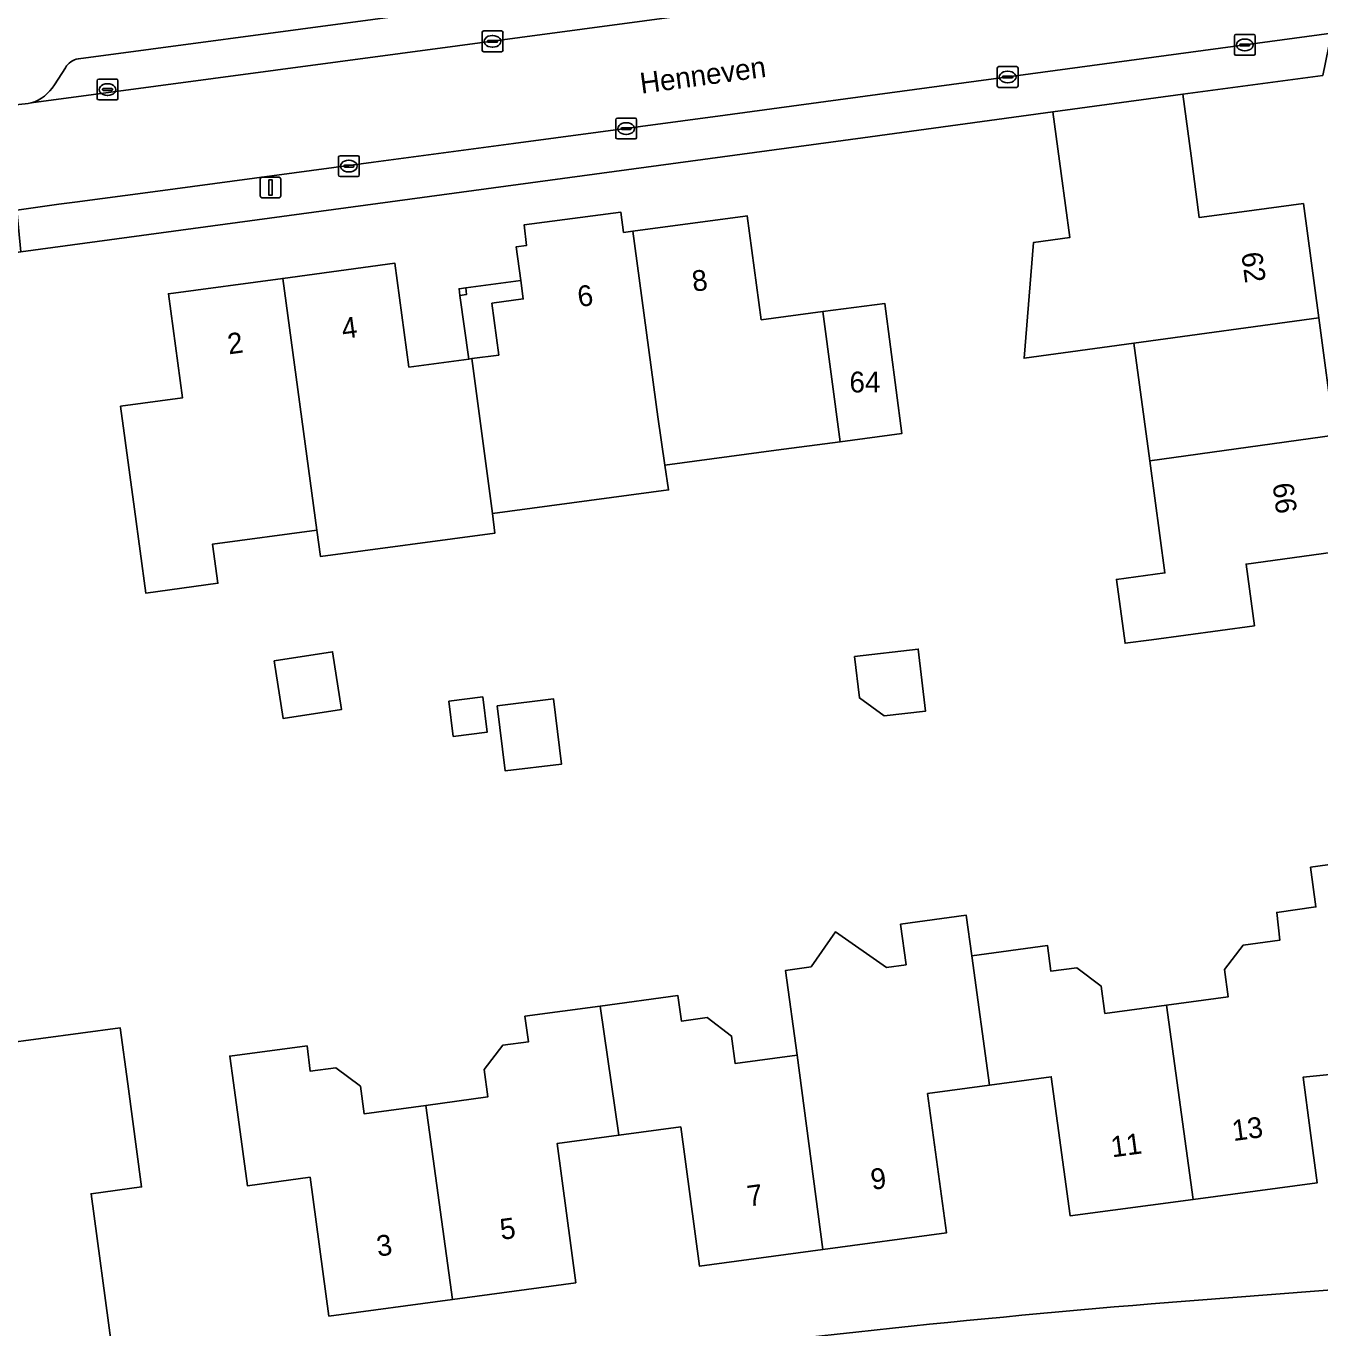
# Model space of a CAD drawing. Extents: x 163426 to 164192, y 380329 to 381641.
# Drawn here: x 163541.3 to 163603.5, y 380923.7 to 380986.3 of the extents above; entities that cross this region are included whole.
import ezdxf

# ---------------------------------------------------------------- set-up
doc = ezdxf.new("R2010")
doc.units = 0
for name, color, linetype in [('IMGEO_Erf', 7, 'Continuous'), ('IMGEO_Kolk', 7, 'Continuous'), ('IMGEO_Lichtmast', 7, 'Continuous'), ('IMGEO_Muur', 7, 'Continuous'), ('IMGEO_Openbare_ruimte_label', 7, 'Continuous'), ('IMGEO_Pand', 7, 'Continuous'), ('IMGEO_Pand_nummerreeks', 7, 'Continuous'), ('IMGEO_Pand_overbouw', 7, 'Continuous'), ('IMGEO_Parkeervlak_open', 7, 'Continuous'), ('IMGEO_Rijbaan_lokaal_open', 7, 'Continuous'), ('IMGEO_Voetpad_open', 7, 'Continuous')]:
    doc.layers.add(name, color=color, linetype=linetype)

msp = doc.modelspace()

# ---------------------------------------------------------------- linework, layer by layer
at = {"layer": 'IMGEO_Erf'}
for points in [[(163603.654, 380983.906), (163596.929, 380982.994), (163597.32, 380980.03), (163597.71, 380977.07), (163599.757, 380977.344), (163602.72, 380977.74), (163603.462, 380972.248), (163604.225, 380966.6)], [(163604.97, 380961.09), (163599.97, 380960.4), (163600.37, 380957.43), (163595.416, 380956.76), (163594.148, 380956.588), (163593.732, 380959.66), (163596.061, 380959.975), (163595.332, 380965.365), (163594.567, 380971.024), (163589.289, 380970.298), (163589.751, 380975.871), (163591.497, 380976.108), (163591.08, 380979.19), (163590.68, 380982.146), (163581.54, 380980.906), (163541.047, 380975.415), (163537.715, 380974.963), (163536.724, 380974.803)], [(163489.42, 380950.25), (163499.53, 380951.59), (163500, 380948.133), (163500.187, 380946.757), (163514.34, 380948.68), (163513.417, 380955.583), (163511, 380955.26), (163509.99, 380962.9), (163517.64, 380963.94), (163517.95, 380961.54), (163525.24, 380962.5), (163525.906, 380957.545), (163529.01, 380934.45), (163538.34, 380935.69), (163538.17, 380937.06), (163545.828, 380938.083), (163546.188, 380935.391), (163546.85, 380930.435), (163544.426, 380930.112), (163545.4, 380922.82)], [(163604.48, 380935.89), (163602.705, 380935.714), (163603.05, 380933.156), (163603.39, 380930.64), (163597.428, 380929.837), (163591.51, 380929.04), (163590.599, 380935.734), (163587.627, 380935.329), (163584.649, 380934.924), (163585.56, 380928.23), (163579.62, 380927.43), (163573.68, 380926.63), (163572.78, 380933.324), (163569.807, 380932.924), (163566.83, 380932.524), (163567.73, 380925.83), (163561.811, 380925.027), (163555.86, 380924.22), (163554.957, 380930.901), (163551.938, 380930.493), (163551.268, 380935.448), (163551.095, 380936.728), (163554.809, 380937.218), (163554.96, 380936.003), (163556.194, 380936.17), (163557.376, 380935.276), (163557.554, 380933.959), (163560.525, 380934.361), (163563.497, 380934.763), (163563.319, 380936.08), (163564.22, 380937.254), (163565.459, 380937.421), (163565.288, 380938.646), (163568.907, 380939.135), (163572.645, 380939.641), (163572.811, 380938.414), (163574.047, 380938.581), (163575.226, 380937.69), (163575.404, 380936.373), (163578.376, 380936.775), (163577.825, 380940.852), (163579.048, 380941.018), (163580.217, 380942.702), (163582.672, 380940.997), (163583.614, 380941.125), (163583.352, 380943.072), (163586.51, 380943.503), (163586.777, 380941.552), (163590.417, 380942.044), (163590.583, 380940.815), (163591.825, 380940.982), (163592.996, 380940.099), (163593.174, 380938.782), (163596.146, 380939.184), (163599.108, 380939.585), (163598.93, 380940.902), (163599.823, 380942.063), (163601.587, 380942.301), (163601.439, 380943.645), (163603.322, 380943.903), (163603.07, 380945.814), (163608.317, 380946.547)], [(163595.406, 380924.812), (163607.182, 380925.725)]]:
    msp.add_lwpolyline(points, dxfattribs=at)
for points in [[(163545.843, 380967.989), (163548.825, 380968.397), (163548.14, 380973.4), (163553.64, 380974.141), (163559.033, 380974.868), (163559.709, 380969.877), (163562.586, 380970.259), (163562.731, 380970.279), (163564.027, 380970.451), (163563.701, 380972.944), (163565.204, 380973.149), (163565.086, 380974.043), (163564.873, 380975.665), (163565.369, 380975.73), (163565.249, 380976.709), (163569.905, 380977.321), (163570.032, 380976.349), (163570.471, 380976.408), (163575.885, 380977.139), (163575.97, 380977.15), (163576.65, 380972.15), (163579.617, 380972.545), (163582.59, 380972.94), (163583.415, 380966.682), (163580.442, 380966.283), (163577.366, 380965.871), (163572.019, 380965.155), (163572.196, 380963.965), (163563.72, 380962.838), (163563.846, 380961.892), (163555.453, 380960.766), (163555.282, 380962.031), (163550.267, 380961.356), (163550.521, 380959.473), (163547.052, 380959.006), (163546.51, 380963.034)], [(163562.124, 380973.639), (163562.44, 380973.679), (163562.48, 380973.366), (163562.164, 380973.325)], [(163553.23, 380955.742), (163556.034, 380956.184), (163556.471, 380953.41), (163553.668, 380952.968)], [(163581.138, 380955.949), (163584.199, 380956.306), (163584.547, 380953.322), (163582.561, 380953.09), (163581.37, 380953.962)], [(163561.631, 380953.805), (163563.262, 380954.004), (163563.47, 380952.306), (163561.839, 380952.106)], [(163563.954, 380953.581), (163566.668, 380953.913), (163567.052, 380950.778), (163564.337, 380950.447)]]:
    msp.add_lwpolyline(points, close=True, dxfattribs=at)
msp.add_arc((163640.338, 380379.091), 547.567, 94.70683, 97.69477, dxfattribs=at)
at = {"layer": 'IMGEO_Kolk'}
for p, q in [((163563.231, 380985.116), (163563.231, 380985.968)), ((163563.306, 380986.042), (163564.158, 380986.042)), ((163564.232, 380985.968), (163564.232, 380985.116)), ((163599.48, 380985.871), (163600.332, 380985.871)), ((163563.49, 380985.536), (163563.49, 380985.548)), ((163563.928, 380985.499), (163563.53, 380985.499)), ((163563.533, 380985.585), (163563.931, 380985.585)), ((163563.742, 380985.262), (163563.717, 380985.262)), ((163563.719, 380985.822), (163563.744, 380985.822)), ((163563.974, 380985.548), (163563.974, 380985.536)), ((163599.405, 380984.945), (163599.405, 380985.797)), ((163599.664, 380985.365), (163599.664, 380985.377)), ((163600.102, 380985.328), (163599.704, 380985.328)), ((163599.707, 380985.414), (163600.105, 380985.414)), ((163599.893, 380985.651), (163599.918, 380985.651)), ((163600.148, 380985.377), (163600.148, 380985.365)), ((163600.406, 380985.797), (163600.406, 380984.945)), ((163564.158, 380985.042), (163563.306, 380985.042)), ((163600.332, 380984.871), (163599.48, 380984.871)), ((163599.916, 380985.091), (163599.891, 380985.091)), ((163588, 380983.403), (163588, 380984.255)), ((163588.075, 380984.329), (163588.927, 380984.329)), ((163588.488, 380984.109), (163588.513, 380984.109)), ((163589.001, 380984.255), (163589.001, 380983.403)), ((163544.716, 380982.798), (163544.716, 380983.65)), ((163544.791, 380983.724), (163545.643, 380983.724)), ((163545.204, 380983.504), (163545.229, 380983.504)), ((163545.717, 380983.65), (163545.717, 380982.798)), ((163588.259, 380983.823), (163588.259, 380983.835)), ((163588.697, 380983.786), (163588.299, 380983.786)), ((163588.302, 380983.872), (163588.7, 380983.872)), ((163588.511, 380983.549), (163588.486, 380983.549)), ((163588.743, 380983.835), (163588.743, 380983.823)), ((163544.975, 380983.218), (163544.975, 380983.23)), ((163545.413, 380983.181), (163545.015, 380983.181)), ((163545.018, 380983.267), (163545.416, 380983.267)), ((163545.227, 380982.944), (163545.202, 380982.944)), ((163545.459, 380983.23), (163545.459, 380983.218)), ((163588.927, 380983.329), (163588.075, 380983.329)), ((163545.643, 380982.724), (163544.791, 380982.724)), ((163569.658, 380980.92), (163569.658, 380981.772)), ((163569.733, 380981.846), (163570.585, 380981.846)), ((163570.146, 380981.626), (163570.171, 380981.626)), ((163570.659, 380981.772), (163570.659, 380980.92)), ((163569.917, 380981.34), (163569.917, 380981.352)), ((163570.355, 380981.303), (163569.957, 380981.303)), ((163569.96, 380981.389), (163570.358, 380981.389)), ((163570.169, 380981.066), (163570.144, 380981.066)), ((163570.401, 380981.352), (163570.401, 380981.34)), ((163570.585, 380980.846), (163569.733, 380980.846)), ((163556.321, 380979.115), (163556.321, 380979.967)), ((163556.396, 380980.041), (163557.248, 380980.041)), ((163556.809, 380979.821), (163556.834, 380979.821)), ((163557.322, 380979.967), (163557.322, 380979.115)), ((163557.248, 380979.041), (163556.396, 380979.041)), ((163556.58, 380979.535), (163556.58, 380979.547)), ((163557.018, 380979.498), (163556.62, 380979.498)), ((163556.623, 380979.584), (163557.021, 380979.584)), ((163556.832, 380979.261), (163556.807, 380979.261)), ((163557.064, 380979.547), (163557.064, 380979.535))]:
    msp.add_line(p, q, dxfattribs=at)
for points in [[(163563.231, 380985.116), (163563.231, 380985.968)], [(163563.306, 380986.042), (163564.158, 380986.042)], [(163564.232, 380985.968), (163564.232, 380985.116)], [(163599.48, 380985.871), (163600.332, 380985.871)], [(163599.405, 380984.945), (163599.405, 380985.797)], [(163600.406, 380985.797), (163600.406, 380984.945)], [(163564.158, 380985.042), (163563.306, 380985.042)], [(163600.332, 380984.871), (163599.48, 380984.871)], [(163588, 380983.403), (163588, 380984.255)], [(163588.075, 380984.329), (163588.927, 380984.329)], [(163589.001, 380984.255), (163589.001, 380983.403)], [(163544.716, 380982.798), (163544.716, 380983.65)], [(163544.791, 380983.724), (163545.643, 380983.724)], [(163545.717, 380983.65), (163545.717, 380982.798)], [(163588.927, 380983.329), (163588.075, 380983.329)], [(163545.643, 380982.724), (163544.791, 380982.724)], [(163569.658, 380980.92), (163569.658, 380981.772)], [(163569.733, 380981.846), (163570.585, 380981.846)], [(163570.659, 380981.772), (163570.659, 380980.92)], [(163570.585, 380980.846), (163569.733, 380980.846)], [(163556.321, 380979.115), (163556.321, 380979.967)], [(163556.396, 380980.041), (163557.248, 380980.041)], [(163557.322, 380979.967), (163557.322, 380979.115)], [(163557.248, 380979.041), (163556.396, 380979.041)]]:
    msp.add_lwpolyline(points, dxfattribs=at)
for centre, radius, start, end in [((163563.308, 380985.966), 0.0765, 91.55205, 178.44795), ((163563.308, 380985.966), 0.0765, 91.55205, 178.44795), ((163564.156, 380985.966), 0.0765, 1.55205, 88.44795), ((163564.156, 380985.966), 0.0765, 1.55205, 88.44795), ((163599.482, 380985.795), 0.0765, 91.55205, 178.44795), ((163599.482, 380985.795), 0.0765, 91.55205, 178.44795), ((163600.33, 380985.795), 0.0765, 1.55205, 88.44795), ((163600.33, 380985.795), 0.0765, 1.55205, 88.44795), ((163563.53, 380985.545), 0.0403, 85.87752, 175.75265), ((163563.527, 380985.535), 0.0366, 178.93798, 274.71019), ((163563.931, 380985.542), 0.043, 264.86636, 352.45326), ((163563.935, 380985.547), 0.0386, 1.73085, 96.63898), ((163599.704, 380985.374), 0.0403, 85.87752, 175.75265), ((163599.701, 380985.364), 0.0366, 178.93798, 274.71019), ((163600.105, 380985.371), 0.043, 264.86636, 352.45326), ((163600.109, 380985.376), 0.0386, 1.73085, 96.63898), ((163563.308, 380985.118), 0.0765, 181.55205, 268.44795), ((163563.308, 380985.118), 0.0765, 181.55205, 268.44795), ((163564.156, 380985.118), 0.0765, 271.55205, 358.44795), ((163564.156, 380985.118), 0.0765, 271.55205, 358.44795), ((163599.482, 380984.947), 0.0765, 181.55205, 268.44795), ((163599.482, 380984.947), 0.0765, 181.55205, 268.44795), ((163600.33, 380984.947), 0.0765, 271.55205, 358.44795), ((163600.33, 380984.947), 0.0765, 271.55205, 358.44795), ((163588.077, 380984.253), 0.0765, 91.55205, 178.44795), ((163588.077, 380984.253), 0.0765, 91.55205, 178.44795), ((163588.925, 380984.253), 0.0765, 1.55205, 88.44795), ((163588.925, 380984.253), 0.0765, 1.55205, 88.44795), ((163544.793, 380983.648), 0.0765, 91.55205, 178.44795), ((163544.793, 380983.648), 0.0765, 91.55205, 178.44795), ((163545.641, 380983.648), 0.0765, 1.55205, 88.44795), ((163545.641, 380983.648), 0.0765, 1.55205, 88.44795), ((163588.077, 380983.405), 0.0765, 181.55205, 268.44795), ((163588.077, 380983.405), 0.0765, 181.55205, 268.44795), ((163588.299, 380983.832), 0.0403, 85.87752, 175.75265), ((163588.296, 380983.822), 0.0366, 178.93798, 274.71019), ((163588.7, 380983.829), 0.043, 264.86636, 352.45326), ((163588.704, 380983.834), 0.0386, 1.73085, 96.63898), ((163588.925, 380983.405), 0.0765, 271.55205, 358.44795), ((163588.925, 380983.405), 0.0765, 271.55205, 358.44795), ((163544.793, 380982.8), 0.0765, 181.55205, 268.44795), ((163544.793, 380982.8), 0.0765, 181.55205, 268.44795), ((163545.015, 380983.227), 0.0403, 85.87752, 175.75265), ((163545.012, 380983.217), 0.0366, 178.93798, 274.71019), ((163545.416, 380983.224), 0.043, 264.86636, 352.45326), ((163545.42, 380983.229), 0.0386, 1.73085, 96.63898), ((163545.641, 380982.8), 0.0765, 271.55205, 358.44795), ((163545.641, 380982.8), 0.0765, 271.55205, 358.44795), ((163569.735, 380981.77), 0.0765, 91.55205, 178.44795), ((163569.735, 380981.77), 0.0765, 91.55205, 178.44795), ((163570.583, 380981.77), 0.0765, 1.55205, 88.44795), ((163570.583, 380981.77), 0.0765, 1.55205, 88.44795), ((163569.735, 380980.922), 0.0765, 181.55205, 268.44795), ((163569.735, 380980.922), 0.0765, 181.55205, 268.44795), ((163569.957, 380981.349), 0.0403, 85.87752, 175.75265), ((163569.954, 380981.339), 0.0366, 178.93798, 274.71019), ((163570.358, 380981.346), 0.043, 264.86636, 352.45326), ((163570.362, 380981.351), 0.0386, 1.73085, 96.63898), ((163570.583, 380980.922), 0.0765, 271.55205, 358.44795), ((163570.583, 380980.922), 0.0765, 271.55205, 358.44795), ((163556.398, 380979.965), 0.0765, 91.55205, 178.44795), ((163556.398, 380979.965), 0.0765, 91.55205, 178.44795), ((163557.246, 380979.965), 0.0765, 1.55205, 88.44795), ((163557.246, 380979.965), 0.0765, 1.55205, 88.44795), ((163556.398, 380979.117), 0.0765, 181.55205, 268.44795), ((163556.398, 380979.117), 0.0765, 181.55205, 268.44795), ((163556.62, 380979.544), 0.0403, 85.87752, 175.75265), ((163556.617, 380979.534), 0.0366, 178.93798, 274.71019), ((163557.021, 380979.541), 0.043, 264.86636, 352.45326), ((163557.025, 380979.546), 0.0386, 1.73085, 96.63898), ((163557.246, 380979.117), 0.0765, 271.55205, 358.44795), ((163557.246, 380979.117), 0.0765, 271.55205, 358.44795)]:
    msp.add_arc(centre, radius, start, end, dxfattribs=at)
for centre, major_axis, ratio, start_param, end_param in [((163563.718, 380985.542), (-0.387, 0.002), 0.722429, 4.712389, 7.853982), ((163563.743, 380985.542), (-0.39, 0.002), 0.717154, 1.570796, 4.712389), ((163599.892, 380985.371), (-0.387, 0.002), 0.722429, 4.712389, 7.853982), ((163599.917, 380985.371), (-0.39, 0.002), 0.717154, 1.570796, 4.712389), ((163588.487, 380983.829), (-0.387, 0.002), 0.722429, 4.712389, 7.853982), ((163588.512, 380983.829), (-0.39, 0.002), 0.717154, 1.570796, 4.712389), ((163545.203, 380983.224), (-0.387, 0.002), 0.722429, 4.712389, 7.853982), ((163545.228, 380983.224), (-0.39, 0.002), 0.717154, 1.570796, 4.712389), ((163570.145, 380981.346), (-0.387, 0.002), 0.722429, 4.712389, 7.853982), ((163570.17, 380981.346), (-0.39, 0.002), 0.717154, 1.570796, 4.712389), ((163556.808, 380979.541), (-0.387, 0.002), 0.722429, 4.712389, 7.853982), ((163556.833, 380979.541), (-0.39, 0.002), 0.717154, 1.570796, 4.712389)]:
    msp.add_ellipse(centre, major_axis=major_axis, ratio=ratio, start_param=start_param, end_param=end_param, dxfattribs=at)
at = {"layer": 'IMGEO_Lichtmast'}
for p, q in [((163552.657, 380979.012), (163553.447, 380979.012)), ((163553.447, 380979.012), (163552.657, 380979.012)), ((163552.557, 380978.112), (163552.557, 380978.912)), ((163552.557, 380978.912), (163552.557, 380978.112)), ((163553.547, 380978.912), (163553.547, 380978.112)), ((163553.547, 380978.112), (163553.547, 380978.912)), ((163553.447, 380978.012), (163552.657, 380978.012)), ((163552.657, 380978.012), (163553.447, 380978.012))]:
    msp.add_line(p, q, dxfattribs=at)
msp.add_lwpolyline([(163552.977, 380978.887), (163553.127, 380978.887), (163553.127, 380978.137), (163552.977, 380978.137), (163552.977, 380978.887)], dxfattribs=at)
for centre, start, end in [((163552.657, 380978.912), 90, 180), ((163552.657, 380978.912), 90, 180), ((163553.447, 380978.912), 0, 90), ((163553.447, 380978.912), 360, 90), ((163552.657, 380978.112), 180, 270), ((163552.657, 380978.112), 180, 270), ((163553.447, 380978.112), 270, 0), ((163553.447, 380978.112), 270, 0)]:
    msp.add_arc(centre, 0.1, start, end, dxfattribs=at)
at = {"layer": 'IMGEO_Muur'}
msp.add_lwpolyline([(163581.54, 380980.906), (163590.68, 380982.146)], dxfattribs=at)
at = {"layer": 'IMGEO_Pand'}
for points in [[(163603.462, 380972.248), (163602.72, 380977.74), (163599.757, 380977.344), (163597.71, 380977.07), (163597.32, 380980.03), (163596.929, 380982.994), (163590.68, 380982.146), (163591.08, 380979.19), (163591.497, 380976.108), (163589.751, 380975.871), (163589.289, 380970.298), (163594.567, 380971.024)], [(163570.471, 380976.408), (163570.032, 380976.349), (163569.905, 380977.321), (163565.249, 380976.709), (163565.369, 380975.73), (163564.873, 380975.665), (163565.086, 380974.043), (163565.204, 380973.149), (163563.701, 380972.944), (163564.027, 380970.451), (163562.731, 380970.279), (163563.72, 380962.838), (163572.196, 380963.965), (163572.019, 380965.155), (163571.675, 380967.474)], [(163579.617, 380972.545), (163576.65, 380972.15), (163575.97, 380977.15), (163575.885, 380977.139), (163570.471, 380976.408), (163571.675, 380967.474), (163572.019, 380965.155), (163577.366, 380965.871), (163580.442, 380966.283)], [(163562.731, 380970.279), (163562.586, 380970.259), (163559.709, 380969.877), (163559.033, 380974.868), (163553.64, 380974.141), (163555.282, 380962.031), (163555.453, 380960.766), (163563.846, 380961.892), (163563.72, 380962.838)], [(163555.282, 380962.031), (163553.64, 380974.141), (163548.14, 380973.4), (163548.825, 380968.397), (163545.843, 380967.989), (163546.51, 380963.034), (163547.052, 380959.006), (163550.521, 380959.473), (163550.267, 380961.356)], [(163562.44, 380973.679), (163562.124, 380973.639), (163562.164, 380973.325), (163562.48, 380973.366)], [(163579.617, 380972.545), (163580.442, 380966.283), (163583.415, 380966.682), (163582.59, 380972.94)], [(163595.332, 380965.365), (163604.225, 380966.6), (163603.462, 380972.248), (163594.567, 380971.024)], [(163595.332, 380965.365), (163596.061, 380959.975), (163593.732, 380959.66), (163594.148, 380956.588), (163595.416, 380956.76), (163600.37, 380957.43), (163599.97, 380960.4), (163604.97, 380961.09), (163604.225, 380966.6)], [(163553.23, 380955.742), (163553.668, 380952.968), (163556.471, 380953.41), (163556.034, 380956.184)], [(163581.138, 380955.949), (163581.37, 380953.962), (163582.561, 380953.09), (163584.547, 380953.322), (163584.199, 380956.306)], [(163561.631, 380953.805), (163561.839, 380952.106), (163563.47, 380952.306), (163563.262, 380954.004)], [(163563.954, 380953.581), (163564.337, 380950.447), (163567.052, 380950.778), (163566.668, 380953.913)], [(163602.705, 380935.714), (163604.48, 380935.89), (163604.246, 380937.646), (163608.455, 380938.208), (163608.317, 380946.547), (163603.07, 380945.814), (163603.322, 380943.903), (163601.439, 380943.645), (163601.587, 380942.301), (163599.823, 380942.063), (163598.93, 380940.902), (163599.108, 380939.585), (163596.146, 380939.184), (163597.428, 380929.837), (163603.39, 380930.64), (163603.05, 380933.156)], [(163586.777, 380941.552), (163586.51, 380943.503), (163583.352, 380943.072), (163583.614, 380941.125), (163582.672, 380940.997), (163580.217, 380942.702), (163579.048, 380941.018), (163577.825, 380940.852), (163578.376, 380936.775), (163579.62, 380927.43), (163585.56, 380928.23), (163584.649, 380934.924), (163587.627, 380935.329)], [(163596.146, 380939.184), (163593.174, 380938.782), (163592.996, 380940.099), (163591.825, 380940.982), (163590.583, 380940.815), (163590.417, 380942.044), (163586.777, 380941.552), (163587.627, 380935.329), (163590.599, 380935.734), (163591.51, 380929.04), (163597.428, 380929.837)], [(163578.376, 380936.775), (163575.404, 380936.373), (163575.226, 380937.69), (163574.047, 380938.581), (163572.811, 380938.414), (163572.645, 380939.641), (163568.907, 380939.135), (163569.807, 380932.924), (163572.78, 380933.324), (163573.68, 380926.63), (163579.62, 380927.43)], [(163566.83, 380932.524), (163569.807, 380932.924), (163568.907, 380939.135), (163565.288, 380938.646), (163565.459, 380937.421), (163564.22, 380937.254), (163563.319, 380936.08), (163563.497, 380934.763), (163560.525, 380934.361), (163561.811, 380925.027), (163567.73, 380925.83)], [(163560.525, 380934.361), (163557.554, 380933.959), (163557.376, 380935.276), (163556.194, 380936.17), (163554.96, 380936.003), (163554.809, 380937.218), (163551.095, 380936.728), (163551.268, 380935.448), (163551.938, 380930.493), (163554.957, 380930.901), (163555.86, 380924.22), (163561.811, 380925.027)]]:
    msp.add_lwpolyline(points, close=True, dxfattribs=at)
msp.add_lwpolyline([(163545.4, 380922.82), (163544.426, 380930.112), (163546.85, 380930.435), (163546.188, 380935.391), (163545.828, 380938.083), (163538.17, 380937.06), (163538.34, 380935.69), (163529.01, 380934.45), (163525.906, 380957.545), (163525.24, 380962.5), (163517.95, 380961.54), (163517.64, 380963.94), (163509.99, 380962.9), (163511, 380955.26), (163513.417, 380955.583), (163514.34, 380948.68), (163500.187, 380946.757), (163500, 380948.133), (163499.53, 380951.59), (163489.42, 380950.25)], dxfattribs=at)
at = {"layer": 'IMGEO_Pand_overbouw'}
msp.add_lwpolyline([(163562.164, 380973.325), (163562.586, 380970.259), (163562.731, 380970.279), (163564.027, 380970.451), (163563.701, 380972.944), (163565.204, 380973.149), (163565.086, 380974.043), (163562.44, 380973.679), (163562.48, 380973.366)], close=True, dxfattribs=at)
at = {"layer": 'IMGEO_Parkeervlak_open'}
for points in [[(163600.443, 380992.284), (163543.81, 380984.703)], [(163541.544, 380982.579), (163603.292, 380990.858)], [(163543.189, 380984.276), (163542.66, 380983.447)]]:
    msp.add_lwpolyline(points, dxfattribs=at)
for centre, radius, start, end in [((163543.945, 380983.841), 0.872, 98.92388, 150.101), ((163540.953, 380984.491), 2.001, 287.18898, 328.56099)]:
    msp.add_arc(centre, radius, start, end, dxfattribs=at)
at = {"layer": 'IMGEO_Rijbaan_lokaal_open'}
msp.add_lwpolyline([(163535.429, 380976.678), (163539.492, 380977.239), (163540.851, 380977.426), (163542.875, 380977.704), (163543.642, 380977.799), (163547.389, 380978.306), (163558.005, 380979.727), (163564.743, 380980.629), (163574.92, 380981.991), (163581.655, 380982.903), (163604.072, 380985.939), (163603.292, 380990.858), (163541.544, 380982.579), (163541.403, 380982.56), (163540.361, 380982.447)], dxfattribs=at)
at = {"layer": 'IMGEO_Voetpad_open'}
for points in [[(163543.81, 380984.703), (163600.443, 380992.284)], [(163542.66, 380983.447), (163543.189, 380984.276)], [(163540.361, 380982.447), (163541.403, 380982.56), (163541.544, 380982.579)], [(163612.755, 380923.859), (163612.784, 380925.796), (163607.182, 380925.725), (163595.406, 380924.812)]]:
    msp.add_lwpolyline(points, dxfattribs=at)
msp.add_lwpolyline([(163590.68, 380982.146), (163596.929, 380982.994), (163603.654, 380983.906), (163604.072, 380985.939), (163581.655, 380982.903), (163574.92, 380981.991), (163564.743, 380980.629), (163558.005, 380979.727), (163547.389, 380978.306), (163543.642, 380977.799), (163542.875, 380977.704), (163540.851, 380977.426), (163541.047, 380975.415), (163581.54, 380980.906)], close=True, dxfattribs=at)
for centre, radius, start, end in [((163543.945, 380983.841), 0.872, 98.92388, 150.101), ((163540.953, 380984.491), 2.001, 287.18898, 328.56099), ((163640.338, 380379.091), 547.567, 94.70683, 97.69477)]:
    msp.add_arc(centre, radius, start, end, dxfattribs=at)

# ---------------------------------------------------------------- texts
at = {"layer": 'IMGEO_Openbare_ruimte_label'}
msp.add_text('Henneven', height=1, rotation=7.70066, dxfattribs=at).set_placement((163570.887, 380983.022))
at = {"layer": 'IMGEO_Pand_nummerreeks'}
for s, rotation, p in [('62', 277.69605, (163599.734, 380975.348)), ('8', 7.60888, (163573.386, 380973.495)), ('6', 7.60888, (163567.882, 380972.76)), ('4', 7.67666, (163556.54, 380971.223)), ('2', 7.67666, (163551.048, 380970.482)), ('66', 277.69605, (163601.234, 380964.245)), ('13', 7.67045, (163599.355, 380932.639)), ('11', 7.6719, (163593.528, 380931.854)), ('9', 7.6719, (163581.98, 380930.291)), ('7', 7.6719, (163576.04, 380929.491)), ('5', 7.72347, (163564.152, 380927.887)), ('3', 7.72347, (163558.217, 380927.082))]:
    msp.add_text(s, height=1, rotation=rotation, dxfattribs=at).set_placement(p)
msp.add_text('64', height=1, dxfattribs=at).set_placement((163580.893, 380968.655))

doc.saveas('drawing.dxf')
